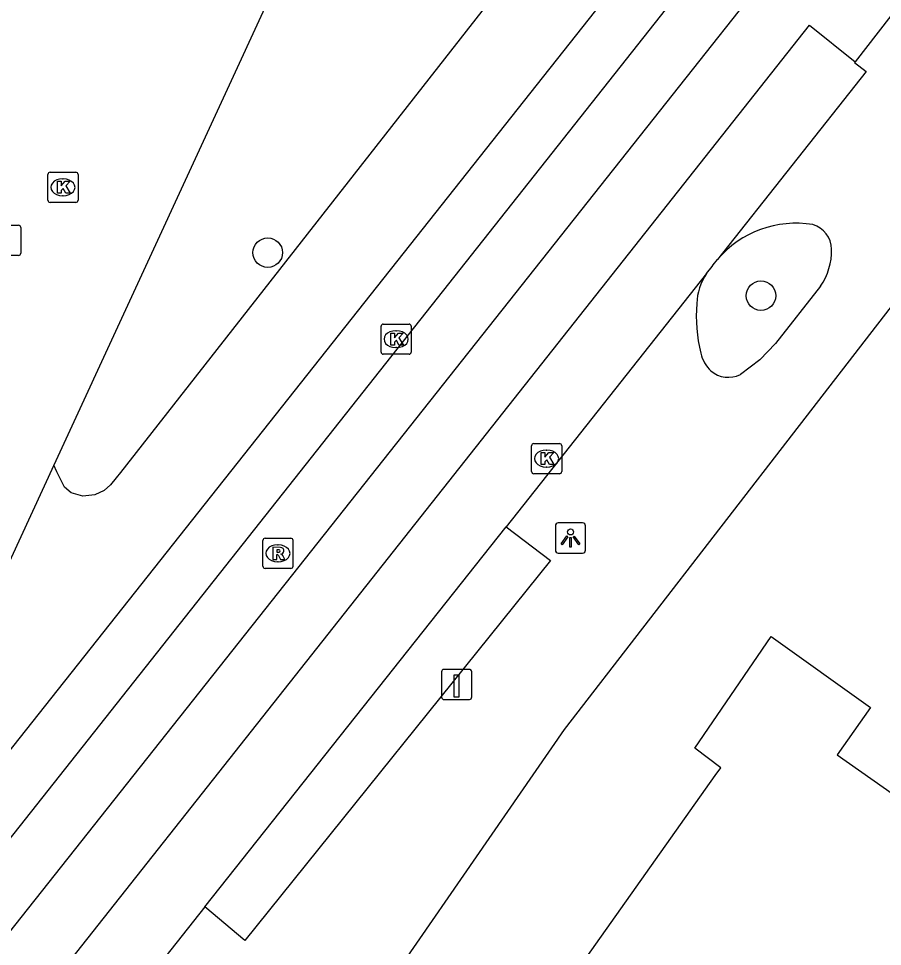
# Model space of a CAD drawing. Extents: x 161355 to 162026, y 386504 to 387459.
# Drawn here: x 161717.73 to 161746.37, y 387066.79 to 387097.56 of the extents above; entities that cross this region are included whole.
import ezdxf

# ---------------------------------------------------------------- set-up
doc = ezdxf.new("R2010")
doc.units = 0
for name, color, linetype in [('IMGEO_Boom', 7, 'Continuous'), ('IMGEO_Groenvoorziening', 7, 'Continuous'), ('IMGEO_Kolk', 7, 'Continuous'), ('IMGEO_Laadpaal', 7, 'Continuous'), ('IMGEO_Lichtpunt', 7, 'Continuous'), ('IMGEO_Pand', 7, 'Continuous'), ('IMGEO_Rijbaan_lokaal_open', 7, 'Continuous'), ('IMGEO_Rioolput', 7, 'Continuous'), ('IMGEO_Voetpad_open', 7, 'Continuous')]:
    doc.layers.add(name, color=color, linetype=linetype)

msp = doc.modelspace()

# ---------------------------------------------------------------- linework, layer by layer
at = {"layer": 'IMGEO_Boom'}
for centre in [(161725.993, 387089.794), (161742.342, 387088.366)]:
    msp.add_circle(centre, 0.489, dxfattribs=at)
at = {"layer": 'IMGEO_Groenvoorziening'}
msp.add_lwpolyline([(161754.575, 387125.244), (161721.108, 387082.503), (161720.967, 387082.324), (161720.779, 387082.098), (161720.566, 387081.91), (161720.265, 387081.76), (161719.863, 387081.722), (161719.475, 387081.835), (161719.261, 387082.023), (161719.123, 387082.287), (161718.998, 387082.525), (161718.9, 387082.743)], dxfattribs=at)
at = {"layer": 'IMGEO_Kolk'}
for p, q in [((161718.703, 387091.535), (161718.703, 387092.387)), ((161718.778, 387092.461), (161719.63, 387092.461)), ((161719.704, 387092.387), (161719.704, 387091.535)), ((161719.191, 387092.241), (161719.216, 387092.241)), ((161719.63, 387091.461), (161718.778, 387091.461)), ((161719.214, 387091.681), (161719.189, 387091.681)), ((161729.824, 387087.425), (161730.676, 387087.425)), ((161729.749, 387086.499), (161729.749, 387087.351)), ((161730.237, 387087.205), (161730.262, 387087.205)), ((161730.75, 387087.351), (161730.75, 387086.499)), ((161730.26, 387086.645), (161730.235, 387086.645)), ((161730.676, 387086.425), (161729.824, 387086.425)), ((161734.811, 387083.465), (161735.663, 387083.465)), ((161734.736, 387082.539), (161734.736, 387083.391)), ((161735.224, 387083.245), (161735.249, 387083.245)), ((161735.737, 387083.391), (161735.737, 387082.539)), ((161735.247, 387082.685), (161735.222, 387082.685)), ((161735.663, 387082.465), (161734.811, 387082.465))]:
    msp.add_line(p, q, dxfattribs=at)
for points in [[(161718.703, 387091.535), (161718.703, 387092.387)], [(161718.778, 387092.461), (161719.63, 387092.461)], [(161719.704, 387092.387), (161719.704, 387091.535)], [(161719.024, 387092.161), (161719.147, 387092.161), (161719.147, 387092.01), (161719.277, 387092.161), (161719.441, 387092.161), (161719.295, 387092.01), (161719.448, 387091.761), (161719.296, 387091.761), (161719.211, 387091.925), (161719.147, 387091.858), (161719.147, 387091.761), (161719.024, 387091.761), (161719.024, 387092.161)], [(161719.63, 387091.461), (161718.778, 387091.461)], [(161729.824, 387087.425), (161730.676, 387087.425)], [(161729.749, 387086.499), (161729.749, 387087.351)], [(161730.07, 387087.125), (161730.193, 387087.125), (161730.193, 387086.974), (161730.323, 387087.125), (161730.487, 387087.125), (161730.341, 387086.974), (161730.494, 387086.725), (161730.342, 387086.725), (161730.257, 387086.889), (161730.193, 387086.822), (161730.193, 387086.725), (161730.07, 387086.725), (161730.07, 387087.125)], [(161730.75, 387087.351), (161730.75, 387086.499)], [(161730.676, 387086.425), (161729.824, 387086.425)], [(161734.811, 387083.465), (161735.663, 387083.465)], [(161734.736, 387082.539), (161734.736, 387083.391)], [(161735.057, 387083.165), (161735.18, 387083.165), (161735.18, 387083.014), (161735.31, 387083.165), (161735.474, 387083.165), (161735.328, 387083.014), (161735.481, 387082.765), (161735.329, 387082.765), (161735.244, 387082.929), (161735.18, 387082.862), (161735.18, 387082.765), (161735.057, 387082.765), (161735.057, 387083.165)], [(161735.737, 387083.391), (161735.737, 387082.539)], [(161735.663, 387082.465), (161734.811, 387082.465)]]:
    msp.add_lwpolyline(points, dxfattribs=at)
for centre, start, end in [((161718.78, 387092.385), 91.552, 178.448), ((161718.78, 387092.385), 91.552, 178.448), ((161719.628, 387092.385), 1.552, 88.448), ((161719.628, 387092.385), 1.552, 88.448), ((161718.78, 387091.537), 181.552, 268.448), ((161718.78, 387091.537), 181.552, 268.448), ((161719.628, 387091.537), 271.552, 358.448), ((161719.628, 387091.537), 271.552, 358.448), ((161729.826, 387087.349), 91.552, 178.448), ((161729.826, 387087.349), 91.552, 178.448), ((161730.674, 387087.349), 1.552, 88.448), ((161730.674, 387087.349), 1.552, 88.448), ((161729.826, 387086.501), 181.552, 268.448), ((161729.826, 387086.501), 181.552, 268.448), ((161730.674, 387086.501), 271.552, 358.448), ((161730.674, 387086.501), 271.552, 358.448), ((161734.813, 387083.389), 91.552, 178.448), ((161734.813, 387083.389), 91.552, 178.448), ((161735.661, 387083.389), 1.552, 88.448), ((161735.661, 387083.389), 1.552, 88.448), ((161734.813, 387082.541), 181.552, 268.448), ((161734.813, 387082.541), 181.552, 268.448), ((161735.661, 387082.541), 271.552, 358.448), ((161735.661, 387082.541), 271.552, 358.448)]:
    msp.add_arc(centre, 0.0765, start, end, dxfattribs=at)
for centre, major_axis, ratio, start_param, end_param in [((161719.19, 387091.961), (-0.387, 0.002), 0.722429, 4.712389, 7.853982), ((161719.215, 387091.961), (-0.39, 0.002), 0.717154, 1.570796, 4.712389), ((161730.236, 387086.925), (-0.387, 0.002), 0.722429, 4.712389, 7.853982), ((161730.261, 387086.925), (-0.39, 0.002), 0.717154, 1.570796, 4.712389), ((161735.223, 387082.965), (-0.387, 0.002), 0.722429, 4.712389, 7.853982), ((161735.248, 387082.965), (-0.39, 0.002), 0.717154, 1.570796, 4.712389)]:
    msp.add_ellipse(centre, major_axis=major_axis, ratio=ratio, start_param=start_param, end_param=end_param, dxfattribs=at)
at = {"layer": 'IMGEO_Laadpaal'}
for p, q in [((161731.756, 387075.892), (161731.756, 387075.051)), ((161731.756, 387075.892), (161731.756, 387075.051)), ((161732.672, 387075.976), (161731.831, 387075.976)), ((161732.672, 387075.976), (161731.831, 387075.976)), ((161732.756, 387075.06), (161732.756, 387075.901)), ((161732.756, 387075.06), (161732.756, 387075.901)), ((161731.84, 387074.976), (161732.681, 387074.976)), ((161731.84, 387074.976), (161732.681, 387074.976))]:
    msp.add_line(p, q, dxfattribs=at)
msp.add_lwpolyline([(161732.171, 387075.789), (161732.331, 387075.789), (161732.331, 387075.056), (161732.171, 387075.056), (161732.171, 387075.789)], dxfattribs=at)
for centre, start, end in [((161731.834, 387075.898), 92.4484, 184.2845), ((161731.834, 387075.898), 92.4484, 184.2845), ((161732.678, 387075.898), 2.4484, 94.2845), ((161732.678, 387075.898), 2.4484, 94.2845), ((161731.834, 387075.054), 182.4484, 274.2845), ((161731.834, 387075.054), 182.4484, 274.2845), ((161732.678, 387075.054), 272.4484, 4.2845), ((161732.678, 387075.054), 272.4484, 4.2845)]:
    msp.add_arc(centre, 0.0779, start, end, dxfattribs=at)
at = {"layer": 'IMGEO_Lichtpunt'}
for p, q in [((161735.53, 387080.735), (161735.53, 387079.928)), ((161735.53, 387080.735), (161735.53, 387079.928)), ((161736.432, 387080.83), (161735.624, 387080.83)), ((161736.432, 387080.83), (161735.624, 387080.83)), ((161736.526, 387079.928), (161736.526, 387080.735)), ((161736.526, 387079.928), (161736.526, 387080.735)), ((161735.624, 387079.834), (161736.432, 387079.834)), ((161735.624, 387079.834), (161736.432, 387079.834))]:
    msp.add_line(p, q, dxfattribs=at)
for points in [[(161735.904, 387080.399), (161735.943, 387080.371), (161735.755, 387080.109), (161735.717, 387080.136), (161735.904, 387080.399)], [(161736.006, 387080.351), (161736.053, 387080.351), (161736.053, 387080.029), (161736.006, 387080.029), (161736.006, 387080.351)], [(161736.116, 387080.371), (161736.154, 387080.398), (161736.341, 387080.136), (161736.302, 387080.108), (161736.116, 387080.371)]]:
    msp.add_lwpolyline(points, dxfattribs=at)
msp.add_circle((161736.029, 387080.533), 0.0994, dxfattribs=at)
for centre, start, end in [((161735.624, 387080.735), 90, 180), ((161735.624, 387080.735), 90, 180), ((161736.432, 387080.735), 0, 90), ((161736.432, 387080.735), 0, 90), ((161735.624, 387079.928), 180, 270), ((161735.624, 387079.928), 180, 270), ((161736.432, 387079.928), 270, 0), ((161736.432, 387079.928), 270, 360)]:
    msp.add_arc(centre, 0.0946, start, end, dxfattribs=at)
at = {"layer": 'IMGEO_Pand'}
msp.add_lwpolyline([(161742.536, 387056.832), (161750.161, 387051.472), (161747.61, 387047.833), (161734.092, 387057.308), (161734.057, 387057.259), (161731.426, 387059.156), (161733.191, 387061.675), (161733.523, 387062.15), (161733.262, 387062.341), (161733.955, 387063.365), (161734.253, 387063.164), (161740.823, 387072.453), (161741.016, 387072.709), (161740.154, 387073.364), (161742.685, 387077.069), (161745.977, 387074.713), (161744.867, 387073.137), (161750.972, 387068.851), (161742.536, 387056.832)], dxfattribs=at)
at = {"layer": 'IMGEO_Rijbaan_lokaal_open'}
for points in [[(161741.812, 387132.423), (161718.9, 387082.743)], [(161690.719, 387036.239), (161693.118, 387039.45), (161698.781, 387046.763), (161740.72, 387099.817)], [(161690.719, 387036.239), (161692.257, 387035.086), (161694.354, 387037.936), (161700.184, 387045.485), (161742.263, 387098.632), (161740.72, 387099.817)], [(161746.988, 387098.093), (161745.465, 387096.127)], [(161698.235, 387039.499), (161743.949, 387097.333), (161745.465, 387096.127)], [(161745.465, 387096.127), (161745.442, 387096.097), (161745.832, 387095.8), (161740.904, 387089.567)], [(161740.537, 387089.103), (161740.723, 387089.338), (161740.762, 387089.388), (161740.904, 387089.567)], [(161740.537, 387089.103), (161733.899, 387080.707)], [(161718.9, 387082.743), (161712.649, 387069.189)], [(161723.911, 387068.099), (161733.899, 387080.707)], [(161723.911, 387068.099), (161715.591, 387057.592)]]:
    msp.add_lwpolyline(points, dxfattribs=at)
at = {"layer": 'IMGEO_Rioolput'}
for p, q in [((161716.881, 387090.701), (161717.733, 387090.701)), ((161717.807, 387090.627), (161717.807, 387089.775)), ((161717.733, 387089.701), (161716.881, 387089.701)), ((161725.829, 387079.398), (161725.829, 387080.25)), ((161725.904, 387080.324), (161726.756, 387080.324)), ((161726.317, 387080.104), (161726.342, 387080.104)), ((161726.83, 387080.25), (161726.83, 387079.398)), ((161726.34, 387079.544), (161726.315, 387079.544)), ((161726.756, 387079.324), (161725.904, 387079.324))]:
    msp.add_line(p, q, dxfattribs=at)
for points in [[(161716.881, 387090.701), (161717.733, 387090.701)], [(161717.807, 387090.627), (161717.807, 387089.775)], [(161717.733, 387089.701), (161716.881, 387089.701)], [(161725.829, 387079.398), (161725.829, 387080.25)], [(161725.904, 387080.324), (161726.756, 387080.324)], [(161726.83, 387080.25), (161726.83, 387079.398)], [(161726.418, 387080.022), (161726.166, 387080.024), (161726.166, 387079.624)], [(161726.166, 387079.624), (161726.29, 387079.624), (161726.29, 387079.786), (161726.301, 387079.786)], [(161726.344, 387079.943), (161726.29, 387079.943), (161726.29, 387079.862)], [(161726.29, 387079.862), (161726.342, 387079.862)], [(161726.348, 387079.757), (161726.419, 387079.624), (161726.559, 387079.624), (161726.494, 387079.75)], [(161726.756, 387079.324), (161725.904, 387079.324)]]:
    msp.add_lwpolyline(points, dxfattribs=at)
for centre, radius, start, end in [((161717.731, 387090.625), 0.0765, 1.552, 88.448), ((161717.731, 387090.625), 0.0765, 1.552, 88.448), ((161717.731, 387089.777), 0.0765, 271.552, 358.448), ((161717.731, 387089.777), 0.0765, 271.552, 358.448), ((161725.906, 387080.248), 0.0765, 91.552, 178.448), ((161725.906, 387080.248), 0.0765, 91.552, 178.448), ((161726.754, 387080.248), 0.0765, 1.552, 88.448), ((161726.754, 387080.248), 0.0765, 1.552, 88.448), ((161726.3, 387079.733), 0.0533, 26.0293, 88.6989), ((161726.326, 387080.051), 0.19, 274.7715, 282.9687), ((161726.35, 387079.847), 0.0964, 77.0061, 93.1865), ((161726.364, 387079.904), 0.0378, 276.6634, 79.6772), ((161726.417, 387079.912), 0.109, 350.3612, 89.416), ((161726.415, 387079.912), 0.112, 277.5842, 350.9817), ((161726.399, 387079.697), 0.108, 29.5134, 73.7905), ((161725.906, 387079.4), 0.0765, 181.552, 268.448), ((161725.906, 387079.4), 0.0765, 181.552, 268.448), ((161726.754, 387079.4), 0.0765, 271.552, 358.448), ((161726.754, 387079.4), 0.0765, 271.552, 358.448)]:
    msp.add_arc(centre, radius, start, end, dxfattribs=at)
for centre, major_axis, ratio, start_param, end_param in [((161726.316, 387079.824), (-0.387, 0.002), 0.722429, 4.712389, 7.853982), ((161726.341, 387079.824), (-0.39, 0.002), 0.717154, 1.570796, 4.712389)]:
    msp.add_ellipse(centre, major_axis=major_axis, ratio=ratio, start_param=start_param, end_param=end_param, dxfattribs=at)
at = {"layer": 'IMGEO_Voetpad_open'}
for points in [[(161740.841, 387102.878), (161713.744, 387068.636)], [(161677.419, 386973.992), (161689.028, 387000), (161692.864, 387007.756), (161695.643, 387012.888), (161703.036, 387025.535), (161713.413, 387041.445), (161718.884, 387049.626), (161718.954, 387049.732), (161722.833, 387055.531), (161723.819, 387057.006), (161727.598, 387062.069), (161735.832, 387073.978), (161748.817, 387090.782)], [(161744.317, 387088.681), (161742.828, 387086.784), (161742.3, 387086.236), (161741.659, 387085.751)], [(161733.899, 387080.707), (161735.366, 387079.586), (161725.237, 387066.989), (161723.911, 387068.099)]]:
    msp.add_lwpolyline(points, dxfattribs=at)
for centre, radius, start, end in [((161743.499, 387087.37), 3.4, 80.5541, 139.7473), ((161743.825, 387089.898), 0.858, 0.6166, 74.3034), ((161742.579, 387089.868), 2.105, 325.6819, 1.074), ((161742.135, 387088.033), 1.923, 146.1828, 177.8115), ((161745.717, 387087.714), 5.518, 175.9299, 193.1599), ((161741.576, 387086.777), 1.273, 194.5025, 225.2401), ((161741.263, 387086.562), 0.902, 229.7551, 296.038)]:
    msp.add_arc(centre, radius, start, end, dxfattribs=at)

doc.saveas('drawing.dxf')
